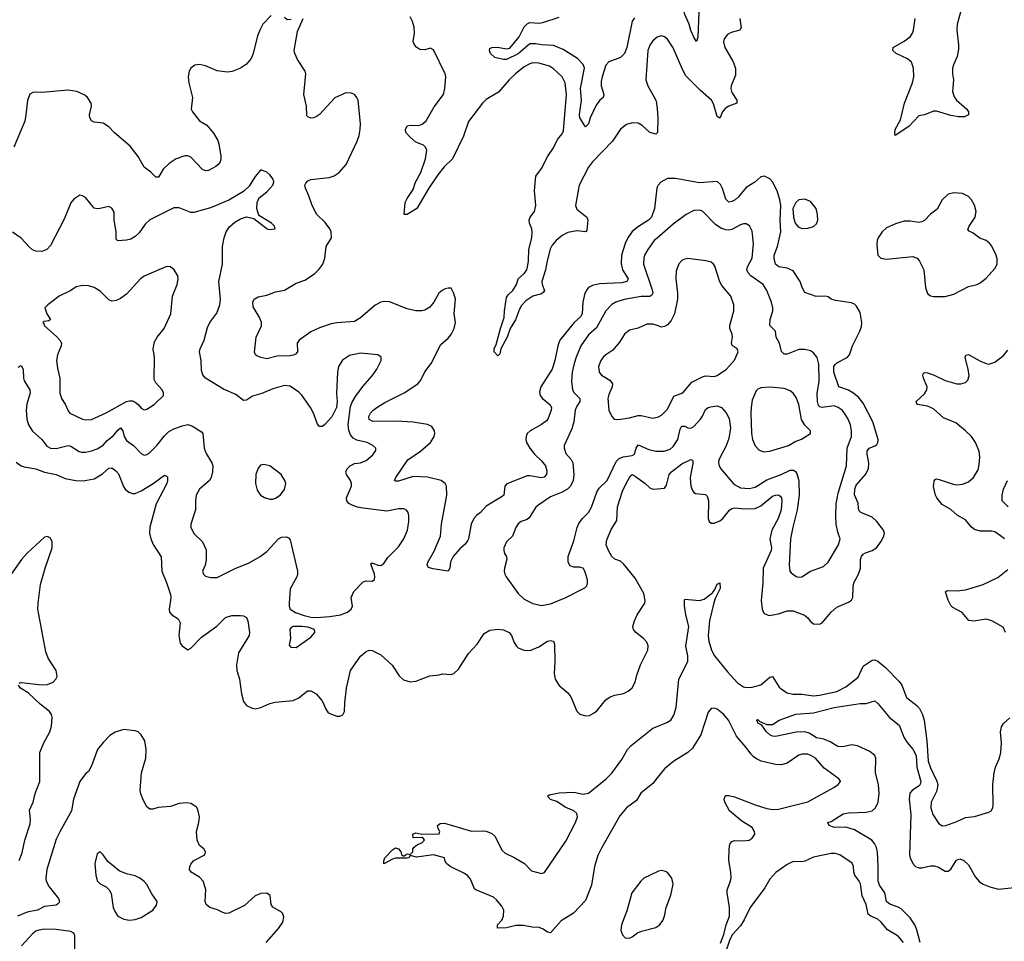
# Model space of a CAD drawing. Header units: inches. Extents: x 1682530 to 1839546, y 640742 to 791647.
# Tile 596 of 656: x 1775639 to 1782375, y 673318 to 679621. Entities that reach past the tile are written whole.
import ezdxf

# ---------------------------------------------------------------- set-up
doc = ezdxf.new("R2010")
doc.units = ezdxf.units.IN
doc.header["$MEASUREMENT"] = 0
doc.layers.add('B7677', color=7, linetype='Continuous')
doc.layers.add('B7687', color=7, linetype='Continuous')

msp = doc.modelspace()

# ---------------------------------------------------------------- linework, layer by layer
at = {"layer": 'B7677', "color": 5}
for points, elevation in [([(1777359.1, 679650), (1777303.8, 679590), (1777282.4, 679550), (1777265.3, 679510), (1777237.6, 679390), (1777223.4, 679356.6), (1777190, 679317), (1777150.2, 679289.8), (1777093, 679267), (1777061.3, 679261.3), (1776990, 679271.2), (1776910, 679305.7), (1776870, 679315.6), (1776837.3, 679310), (1776810, 679289.6), (1776799.6, 679270), (1776791.4, 679230), (1776795.6, 679190), (1776822.3, 679090), (1776812.9, 679010), (1776822.3, 678990), (1776868.6, 678928.6), (1776919, 678899), (1776965.2, 678845.2), (1776994.2, 678794.2), (1777001.3, 678770), (1777014.9, 678690), (1777016.1, 678670), (1777010.2, 678650), (1776996.9, 678630), (1776982.2, 678617.8), (1776930, 678590.7), (1776910, 678587.9), (1776890, 678596.9), (1776810, 678681), (1776790, 678690.8), (1776770, 678690.7), (1776710.5, 678670), (1776661.3, 678638.7), (1776621.3, 678598.7), (1776590, 678544.5), (1776570, 678543.7), (1776537.5, 678577.5), (1776490, 678613.6), (1776450, 678684.5), (1776395.2, 678755.2), (1776287.7, 678847.7), (1776248.8, 678888.8), (1776210, 678914.3), (1776150, 678920.7), (1776129.7, 678929.7), (1776118.4, 678950), (1776116.9, 678970), (1776129.6, 679030), (1776127.6, 679050), (1776103.7, 679090), (1776084.4, 679104.4), (1776030, 679129.7), (1775970, 679139.2), (1775790, 679124.4), (1775750, 679126), (1775730, 679122.9), (1775708.6, 679111.4), (1775691.7, 679068.3), (1775682.3, 678970), (1775673.5, 678926.5), (1775599.3, 678750)], 620), ([(1780000, 678476), (1779997, 678470), (1779982.9, 678330), (1779961.8, 678270), (1779941.7, 678250), (1779872.2, 678207.8), (1779830, 678171.8), (1779800.6, 678130), (1779780.5, 678090), (1779757.2, 678010), (1779753.4, 677953.4), (1779763.5, 677910), (1779802, 677850), (1779793.4, 677830), (1779757.5, 677822.5), (1779605.3, 677814.7), (1779557.6, 677802.4), (1779531.2, 677788.8), (1779521.5, 677778.5), (1779505.5, 677750), (1779490.9, 677689.1), (1779486.4, 677610), (1779475.6, 677590), (1779433, 677550), (1779335.4, 677430), (1779319.8, 677390), (1779301.2, 677290), (1779282.7, 677230), (1779203.6, 677110), (1779195.1, 677075.1), (1779200.3, 677050), (1779216.5, 677030), (1779265.8, 676990), (1779277.2, 676970), (1779275.2, 676950), (1779252.1, 676890), (1779242.5, 676877.5), (1779210, 676852.4), (1779130.4, 676810), (1779112, 676790), (1779103.7, 676770), (1779102, 676750), (1779105.7, 676730), (1779128.7, 676690), (1779162, 676650), (1779210, 676605), (1779235.4, 676570), (1779244.4, 676535.6), (1779242.8, 676510), (1779227.5, 676492.5), (1779210, 676488), (1779130, 676501.9), (1779110, 676501.4), (1778972.9, 676447.1), (1778957.4, 676430), (1778950.3, 676370), (1778940.7, 676359.3), (1778830, 676293.7), (1778791.6, 676250), (1778764, 676230), (1778747.1, 676210), (1778728.3, 676170), (1778709.2, 676070.8), (1778703.1, 676056.9), (1778686.5, 676033.5), (1778650, 676003), (1778603.7, 675950), (1778586.8, 675913.2), (1778582.4, 675870), (1778570.7, 675850), (1778465.3, 675865.3), (1778434.9, 675874.9), (1778426.3, 675890), (1778432.4, 675910), (1778474.2, 675985.8), (1778517, 676090), (1778525.7, 676170), (1778560.4, 676370), (1778558.3, 676430), (1778549.6, 676450), (1778522, 676470), (1778430, 676493), (1778330, 676497.4), (1778230, 676466.2), (1778210, 676466), (1778204.5, 676470), (1778213, 676490), (1778294.5, 676610), (1778380.9, 676670), (1778450, 676730.4), (1778475.1, 676770), (1778479.7, 676790), (1778478, 676810), (1778458.6, 676838.6), (1778430, 676852), (1778330, 676868.4), (1778215.8, 676875.8), (1778054.2, 676874.2), (1778030, 676887.1), (1778028.4, 676908.4), (1778039.5, 676930), (1778057.5, 676950), (1778090, 676973.8), (1778137.5, 677002.5), (1778270, 677068.3), (1778363.1, 677130), (1778383.7, 677156.3), (1778410, 677213.4), (1778453.3, 677270), (1778520.6, 677399.4), (1778570, 677443.7), (1778590, 677468.5), (1778612.2, 677510), (1778619.7, 677550), (1778611.3, 677610), (1778619.6, 677710), (1778609.5, 677749.5), (1778596.6, 677776.6), (1778590, 677784), (1778570, 677785.2), (1778550, 677781.2), (1778530, 677769.2), (1778507.3, 677750), (1778473, 677690), (1778444.6, 677655.4), (1778410, 677635.1), (1778390, 677629.7), (1778349.7, 677629.7), (1778290, 677643.1), (1778170, 677691.1), (1778130, 677694.7), (1778110, 677689.7), (1778070, 677668), (1777970, 677582.2), (1777930, 677557.6), (1777810, 677548.8), (1777770, 677540.3), (1777690, 677513.2), (1777630, 677485.5), (1777552.2, 677430), (1777538.4, 677410), (1777539.5, 677350), (1777526.4, 677333.6), (1777512.8, 677327.2), (1777490, 677321.6), (1777400.2, 677319.8), (1777330, 677301.4), (1777289.3, 677310), (1777262, 677322), (1777251.6, 677330), (1777246.4, 677346.4), (1777256.9, 677450), (1777292.7, 677527.3), (1777294.2, 677550), (1777278.5, 677590), (1777237.2, 677657.2), (1777233.8, 677690), (1777243.1, 677710), (1777270, 677726.7), (1777330, 677736.1), (1777390, 677759.5), (1777450, 677772), (1777530, 677818.9), (1777590, 677840.3), (1777655.9, 677884.1), (1777686.8, 677913.2), (1777712.1, 677950), (1777725.8, 677990), (1777735.1, 678070), (1777771.5, 678130), (1777769.7, 678170), (1777761, 678190), (1777730, 678233.7), (1777672, 678290), (1777639.2, 678350), (1777617.6, 678417.6), (1777593.5, 678470), (1777589.7, 678490), (1777595.8, 678504.2), (1777610, 678519), (1777630, 678528.1), (1777757.1, 678542.9), (1777790, 678553.4), (1777824.9, 678575.1), (1777873.3, 678630), (1777948.2, 678790), (1777962, 678830), (1777968.3, 678870), (1777969.7, 678910), (1777955.1, 679070), (1777946.6, 679090), (1777930, 679109.3), (1777910, 679118.4), (1777870, 679120.7), (1777794.2, 679085.8), (1777690, 678974), (1777670, 678958.7), (1777650, 678949.7), (1777630, 678947.8), (1777610, 678956), (1777604.7, 678964.7), (1777601.8, 679030), (1777582.6, 679110), (1777597.3, 679250), (1777592.1, 679270), (1777539.5, 679350), (1777521.8, 679390), (1777518, 679410), (1777539.1, 679540.9), (1777578, 679630)], 620), ([(1777496.7, 679623.3), (1777470, 679619.3), (1777450, 679637.2)], 620), ([(1780000, 678847.6), (1779990, 678838.3), (1779950, 678849.1), (1779897.1, 678897.1), (1779870, 678913.5), (1779830, 678916.8), (1779790, 678904.7), (1779750, 678873.3), (1779694.9, 678790), (1779558.6, 678650), (1779530, 678613.7), (1779466.8, 678490), (1779441.1, 678350), (1779450, 678324.9), (1779519.6, 678270), (1779525, 678250), (1779518.4, 678181.6), (1779513, 678170), (1779450, 678177.2), (1779390, 678165.7), (1779350, 678146), (1779310, 678110.7), (1779281.7, 678078.3), (1779268, 678052), (1779247.3, 677972.7), (1779236.9, 677910), (1779211.3, 677830), (1779213.2, 677810), (1779229.2, 677770), (1779223, 677757), (1779210, 677747.2), (1779148.9, 677731.1), (1779102.6, 677697.4), (1779072.7, 677667.3), (1779058.4, 677641.6), (1779031.1, 677568.9), (1778993.8, 677510), (1778974.9, 677450), (1778931.5, 677370), (1778923.4, 677336.6), (1778910, 677322.7), (1778884.2, 677350), (1778885.1, 677370), (1778899.7, 677400.3), (1778928.8, 677510), (1778954.5, 677585.5), (1778956.5, 677630), (1778970, 677720.4), (1778980.8, 677739.2), (1779013.9, 677770), (1779037, 677810), (1779050.5, 677849.5), (1779093.2, 677886.8), (1779107.8, 677910), (1779113.8, 677930), (1779119.6, 677970), (1779121.8, 678050), (1779142, 678130), (1779145.2, 678165.2), (1779143.4, 678190), (1779127.2, 678230), (1779123.9, 678250), (1779130.6, 678270), (1779161.6, 678310), (1779170.7, 678350), (1779162.1, 678450), (1779169.1, 678550), (1779210, 678603.6), (1779251.4, 678688.6), (1779290, 678744.2), (1779317.8, 678802.2), (1779350, 678839.6), (1779358.8, 678861.2), (1779379.6, 679110), (1779369.9, 679189.9), (1779350, 679231.1), (1779290, 679286), (1779262.9, 679302.9), (1779190, 679322.9), (1779150, 679325.5), (1779130, 679320.2), (1779090, 679297.8), (1779030, 679251.2), (1778988.5, 679210), (1778915.3, 679124.7), (1778830, 679075.2), (1778804.3, 679050), (1778710, 678925.3), (1778674.6, 678825.4), (1778599.7, 678670), (1778544.1, 678615.9), (1778499.5, 678560.5), (1778437.7, 678470), (1778356, 678330), (1778290, 678288.7), (1778269.6, 678289.6), (1778276.9, 678370), (1778290, 678399.1), (1778330, 678459.1), (1778347.9, 678510), (1778383.3, 678576.7), (1778415.2, 678670), (1778424.4, 678730), (1778415.8, 678750), (1778402, 678762), (1778350, 678784.6), (1778310, 678817.1), (1778281.8, 678850), (1778278.9, 678870), (1778290, 678896), (1778310, 678899.6), (1778370, 678898.2), (1778393.1, 678906.9), (1778419.3, 678930), (1778475.2, 679024.8), (1778537.7, 679110), (1778548, 679150), (1778554.6, 679230), (1778548.9, 679250), (1778470, 679414), (1778450, 679425.4), (1778410, 679415.3), (1778377.4, 679417.4), (1778355.1, 679430), (1778341.1, 679450), (1778332.2, 679472.2), (1778339.4, 679530), (1778337.3, 679570), (1778326.3, 679610), (1778310, 679640.9)], 580), ([(1779845.7, 679634.3), (1779829, 679611), (1779793.7, 679430), (1779777.6, 679390), (1779750, 679362.2), (1779670, 679332), (1779650.1, 679309.9), (1779622.9, 679230), (1779617.5, 679197.5), (1779617.8, 679170), (1779635.8, 679110), (1779630.6, 679090), (1779609.1, 679070.9), (1779584, 679036), (1779541.3, 678950), (1779530, 678908), (1779510, 678888), (1779471.6, 678950), (1779469.1, 678970), (1779483.2, 679070), (1779475.9, 679150), (1779502.2, 679290), (1779494.1, 679314.1), (1779455.7, 679355.7), (1779358.2, 679418.2), (1779290, 679444.9), (1779208.5, 679448.5), (1779170, 679457.2), (1779130, 679455.1), (1779050, 679387.3), (1778969.6, 679349.6), (1778950, 679349.6), (1778890, 679362), (1778859.5, 679390), (1778852.3, 679410), (1778856.5, 679423.5), (1778869.6, 679430.4), (1778907.2, 679432.8), (1778970, 679421.6), (1778993.4, 679426.6), (1779056.2, 679503.8), (1779090, 679572.1), (1779110, 679593.9), (1779130, 679602.6), (1779190, 679596.8), (1779217.9, 679602.1), (1779330, 679639.4)], 560), ([(1780000, 679500.7), (1779970, 679475.6), (1779950, 679447), (1779936.9, 679410), (1779923.7, 679210), (1779935.3, 679170), (1779990, 679070.5), (1779996.5, 679050), (1780000, 679010.7)], 580), ([(1775630, 677244.9), (1775650, 677256.3), (1775662.4, 677230), (1775666, 677170), (1775671.1, 677151.1), (1775708.7, 677088.7), (1775710.3, 677070), (1775688.3, 676991.7), (1775684.4, 676950), (1775687.9, 676890), (1775699.2, 676850), (1775727.3, 676807.3), (1775790.4, 676750), (1775825.2, 676705.2), (1775850, 676690.3), (1775890, 676688.1), (1775970, 676709), (1775990, 676704.9), (1776046.9, 676666.9), (1776062.4, 676662.4), (1776090, 676662.4), (1776130, 676672.3), (1776170, 676687.1), (1776210, 676712.3), (1776237.7, 676742.3), (1776281.6, 676778.4), (1776310, 676814.9), (1776330, 676830.2), (1776344.9, 676810), (1776354.1, 676770), (1776370, 676742.2), (1776418.7, 676710), (1776470, 676654.9), (1776490, 676643.7), (1776510, 676647.4), (1776530, 676660.9), (1776577.2, 676710), (1776630, 676776), (1776658.3, 676801.7), (1776690, 676820.3), (1776750, 676842.8), (1776790, 676851.7), (1776822.3, 676842.3), (1776883.1, 676803.1), (1776892, 676790), (1776900.9, 676690), (1776914.8, 676654.8), (1776954, 676590), (1776959.5, 676570), (1776958.9, 676530), (1776948.8, 676490), (1776937.6, 676470), (1776870.4, 676410), (1776847.4, 676370), (1776841.7, 676330), (1776842.6, 676270), (1776810.4, 676170), (1776810.4, 676150.4), (1776830, 676107.7), (1776890.2, 676050.2), (1776915.1, 675995.1), (1776916.1, 675923.9), (1776908.4, 675891.6), (1776891, 675850), (1776896, 675830), (1776910, 675816), (1776946, 675806), (1776990, 675806), (1777112.9, 675867.1), (1777210, 675905.8), (1777284.2, 675950), (1777330, 675984.9), (1777410, 676070.3), (1777430, 676082), (1777464.4, 676084.4), (1777478.3, 676078.3), (1777490, 676064.7), (1777539.5, 675850), (1777540.3, 675830), (1777534.4, 675810), (1777490.3, 675729.7), (1777481.7, 675630), (1777482.3, 675610), (1777490.3, 675590), (1777525.8, 675565.8), (1777585.4, 675545.4), (1777630, 675535.7), (1777670, 675532.9), (1777760.9, 675539.1), (1777833.2, 675550), (1777882.7, 675570), (1777906.6, 675590), (1777915.6, 675610), (1777907.8, 675670), (1777925.6, 675710), (1777990, 675777.6), (1778010, 675783.1), (1778050, 675781.3), (1778066.3, 675793.7), (1778069.7, 675810), (1778065.6, 675830), (1778041.3, 675898.7), (1778050, 675907.3), (1778090, 675890.2), (1778110, 675888.9), (1778130, 675901.6), (1778157.8, 675942.2), (1778230, 676014.9), (1778266.3, 676070), (1778291.2, 676130), (1778302.4, 676190), (1778301.6, 676230), (1778296.2, 676250), (1778285.8, 676265.8), (1778270, 676277), (1778230, 676275.6), (1778150, 676260.7), (1777990, 676280.4), (1777950, 676287.2), (1777918.6, 676298.6), (1777892.1, 676312.1), (1777876.9, 676330), (1777875.4, 676350), (1777908.5, 676430), (1777909.7, 676449.7), (1777902.4, 676470), (1777874.5, 676510), (1777869.6, 676530), (1777880.7, 676550), (1777900.9, 676570), (1777930, 676584.9), (1777970, 676590.4), (1778010, 676606.7), (1778054.9, 676645.1), (1778074.8, 676674.8), (1778075.1, 676690), (1778056, 676710), (1778017.2, 676730), (1777945, 676745), (1777920.3, 676760.3), (1777902.3, 676782.3), (1777891.6, 676811.6), (1777887.4, 676852.6), (1777903.5, 676976.5), (1777914.2, 677005.8), (1777936.1, 677043.9), (1777986.6, 677113.4), (1778050, 677185.5), (1778082, 677230), (1778112.7, 677290), (1778112.3, 677312.3), (1778089.4, 677329.4), (1777970, 677341.1), (1777894.5, 677325.5), (1777846.9, 677293.1), (1777821.1, 677250), (1777812.6, 677210), (1777805.7, 677065.7), (1777810.3, 677010), (1777807.6, 676970), (1777774.1, 676905.9), (1777730, 676854), (1777710, 676838), (1777690, 676838), (1777675.6, 676855.6), (1777649.7, 676930), (1777629.8, 676969.8), (1777570, 677053.6), (1777550, 677074.7), (1777490, 677115.1), (1777450, 677118.3), (1777370, 677096), (1777295, 677065), (1777232.7, 677047.3), (1777190, 677019.7), (1777170, 677016.9), (1777117.5, 677057.5), (1777033.6, 677093.6), (1776910, 677169.6), (1776892.6, 677192.6), (1776883.1, 677223.1), (1776880.4, 677290), (1776869.7, 677350), (1776873, 677370), (1776901.3, 677430), (1776923.3, 677516.7), (1776940.5, 677550), (1776987, 677613), (1777007.6, 677670), (1777012, 677710), (1777001.6, 677830), (1777027.9, 677950), (1777026.5, 678070), (1777038.3, 678130), (1777052.8, 678170), (1777075, 678205), (1777110, 678236.9), (1777150, 678260.3), (1777190, 678272.2), (1777241.1, 678261.1), (1777332, 678190), (1777350, 678185.5), (1777386, 678190), (1777382, 678210), (1777362, 678230), (1777280.9, 678280.9), (1777272.1, 678292.1), (1777262, 678330), (1777262.9, 678370), (1777277.7, 678402.3), (1777330, 678444.4), (1777371.8, 678490), (1777378.4, 678510), (1777374, 678530), (1777350, 678561.2), (1777330, 678579), (1777290, 678594), (1777250, 678549), (1777210, 678482.7), (1777170, 678446.6), (1777070, 678386.6), (1776944.4, 678335.6), (1776830, 678302.9), (1776810, 678302.9), (1776730, 678335.1), (1776693.4, 678333.4), (1776670, 678324), (1776528.6, 678251.4), (1776497.5, 678222.5), (1776456.2, 678163.8), (1776430, 678138), (1776399.9, 678120.1), (1776370, 678112.4), (1776310, 678107.8), (1776300.1, 678120.1), (1776298.5, 678170), (1776286.6, 678250), (1776285.6, 678305.6), (1776270, 678332.3), (1776250, 678343.7), (1776190, 678329.6), (1776170, 678327.6), (1776150, 678332.3), (1776090, 678406), (1776070, 678417.2), (1776050, 678421.2), (1776010, 678392.7), (1775990, 678369.2), (1775943, 678257), (1775850, 678076), (1775824, 678050), (1775790, 678036.9), (1775750, 678037.4), (1775727.3, 678047.3), (1775705.5, 678065.5), (1775650, 678127.3), (1775590, 678169.2)], 640), ([(1780000, 678127.1), (1779980.2, 678110), (1779935.8, 678050), (1779914.7, 678010), (1779908.1, 677990), (1779907.1, 677950), (1779966.4, 677773.6), (1779970.1, 677749.9), (1779963.6, 677736.4), (1779950.9, 677729.1), (1779890, 677729.1), (1779773.5, 677706.5), (1779718, 677690), (1779690, 677674.2), (1779650.2, 677630), (1779586.1, 677513.9), (1779530, 677465.3), (1779478.6, 677390), (1779445.9, 677314.1), (1779432.3, 677270), (1779419.8, 677210), (1779413.7, 677150), (1779420.2, 677090), (1779432.6, 677070), (1779470.3, 677030), (1779471.6, 677010), (1779450, 676977.6), (1779440.2, 676950), (1779430.2, 676870), (1779416.2, 676823.8), (1779363.6, 676710), (1779363.1, 676690), (1779375.4, 676655.4), (1779413, 676613), (1779422.8, 676590), (1779430.3, 676509.7), (1779426.3, 676470), (1779408.1, 676431.9), (1779386.4, 676410), (1779350.2, 676389.8), (1779270, 676357.4), (1779190, 676302.8), (1779170, 676286.6), (1779125.3, 676214.7), (1779110, 676203.5), (1779070, 676188.2), (1779050, 676173.3), (1779032.3, 676147.7), (1779010.3, 676089.7), (1778970, 676049.3), (1778952.4, 676010), (1778950.5, 675990), (1778956.3, 675970), (1778970.5, 675950), (1778972.2, 675932.2), (1778955.6, 675870), (1778953.7, 675850), (1778958.4, 675830), (1778968.4, 675810), (1779050, 675697.3), (1779090, 675658), (1779150, 675628), (1779210, 675615.5), (1779270, 675627), (1779370, 675667), (1779504.8, 675735.2), (1779519.3, 675750), (1779524.5, 675770), (1779522.9, 675790), (1779504.7, 675850), (1779494, 675870), (1779470, 675877.2), (1779430, 675877.2), (1779405.4, 675885.4), (1779390.9, 675910), (1779391.6, 675950), (1779430, 676058), (1779451.9, 676148.1), (1779463.9, 676176.1), (1779489.9, 676210.1), (1779531.1, 676250), (1779550, 676287.7), (1779587.4, 676390), (1779603.5, 676416.5), (1779658.5, 676470), (1779719.8, 676600.2), (1779740.8, 676619.2), (1779767.6, 676632.4), (1779830, 676640.5), (1779846, 676650), (1779855.8, 676690), (1779870, 676713), (1779942.3, 676682.3), (1779990, 676669.6), (1780000, 676669.7)], 640), ([(1780000, 677529.2), (1779970, 677539.3), (1779930, 677538.8), (1779870, 677510.9), (1779810, 677496.8), (1779777.3, 677470), (1779743.3, 677416.7), (1779697.8, 677362.2), (1779648.4, 677330), (1779630, 677313.3), (1779616, 677290), (1779599.6, 677250), (1779604.2, 677210), (1779620.5, 677190), (1779677, 677157), (1779694.3, 677130), (1779692.6, 677110), (1779670, 677058), (1779663.2, 677030), (1779670.3, 676950), (1779690, 676906.8), (1779706.8, 676890), (1779730, 676886), (1779750, 676888.4), (1779810, 676897.4), (1779870, 676913.4), (1779890, 676913.6), (1779970, 676896.1), (1780000, 676902.5)], 660), ([(1775615.2, 676595.2), (1775650, 676570.2), (1775670, 676562.2), (1775750, 676550.1), (1775810, 676526.7), (1775890, 676511), (1775950, 676483.5), (1776022.8, 676470), (1776073.3, 676466.7), (1776150, 676480.7), (1776205.4, 676514.6), (1776250, 676552.9), (1776270, 676557), (1776296.1, 676536.1), (1776314.2, 676514.2), (1776348.9, 676428.9), (1776361.5, 676410), (1776386, 676390), (1776410, 676381.3), (1776430, 676381.8), (1776470, 676399.8), (1776551.4, 676448.6), (1776630, 676506.4), (1776650, 676494.8), (1776651.3, 676470), (1776645.2, 676450), (1776573.6, 676310), (1776529.1, 676150.9), (1776528, 676110), (1776537.3, 676070), (1776553, 676033), (1776607, 675947), (1776611.3, 675850), (1776646.3, 675766.3), (1776670.8, 675690), (1776672.8, 675667.2), (1776661.3, 675590), (1776664.9, 675570), (1776680.7, 675550), (1776722.5, 675522.5), (1776736.5, 675496.5), (1776729.1, 675410), (1776737, 675357), (1776750, 675339.1), (1776790, 675310.7), (1776810, 675322.4), (1776882.8, 675397.2), (1776987, 675473), (1777046.7, 675533.3), (1777090, 675546.4), (1777150, 675547), (1777170, 675543.4), (1777191.6, 675531.6), (1777199.1, 675510), (1777211.1, 675430), (1777208.2, 675410), (1777135.3, 675290), (1777122.8, 675210), (1777124.4, 675170), (1777142.2, 675110), (1777156.5, 675010), (1777170, 674959.1), (1777190.4, 674930), (1777230, 674911.5), (1777250.9, 674909.1), (1777290, 674917.8), (1777350, 674945), (1777386.1, 674953.9), (1777510, 674965.2), (1777550, 674983.9), (1777609, 675031), (1777630, 675031.5), (1777666.7, 675010), (1777705.9, 674965.9), (1777716.5, 674950), (1777731.3, 674910), (1777750, 674881.1), (1777810, 674857.3), (1777830, 674858.8), (1777850, 674867.3), (1777860.7, 674890), (1777863, 674950), (1777875.1, 675050), (1777901.5, 675170), (1777970, 675268.4), (1778010, 675299.5), (1778030, 675308.2), (1778050, 675308), (1778110, 675276.3), (1778187.3, 675207.3), (1778234.3, 675134.3), (1778265.3, 675105.3), (1778310, 675093.1), (1778350, 675097.4), (1778446.1, 675133.9), (1778510, 675139.5), (1778532.6, 675147.4), (1778590, 675142.8), (1778610, 675148.8), (1778640.8, 675179.2), (1778710, 675287), (1778769.8, 675350.2), (1778817.8, 675422.2), (1778854.7, 675445.3), (1778910, 675452.9), (1778950, 675448.4), (1778988.9, 675430), (1779003.9, 675410), (1779022.5, 675362.5), (1779037.6, 675337.6), (1779050, 675324.4), (1779088.9, 675308.9), (1779132.2, 675307.8), (1779190, 675331.7), (1779250, 675370.3), (1779270, 675375.8), (1779291.7, 675371.7), (1779298.7, 675350), (1779301.3, 675230), (1779294.7, 675150), (1779303.1, 675110), (1779330, 675068.2), (1779390, 675016.4), (1779410, 674990.5), (1779451.8, 674891.8), (1779472.1, 674872.1), (1779510, 674859.3), (1779537.1, 674862.9), (1779570, 674880.4), (1779590, 674897.6), (1779650, 674968.9), (1779678.7, 674990), (1779710, 675002.4), (1779770, 675012.9), (1779802, 675030), (1779828.7, 675051.3), (1779848.9, 675091.1), (1779861, 675139), (1779887.2, 675210), (1779936.8, 675310), (1779938.4, 675338.4), (1779930, 675362.9), (1779906.6, 675390), (1779851.4, 675431.4), (1779838.5, 675450), (1779834.2, 675470), (1779844.2, 675510), (1779862.8, 675550), (1779915.1, 675630), (1779918, 675650), (1779910, 675696), (1779850, 675801.1), (1779770, 675900.5), (1779750, 675916.9), (1779710, 675932.6), (1779690, 675949.7), (1779666.8, 675990), (1779650.8, 676030), (1779655.5, 676064.5), (1779685.2, 676134.8), (1779724.1, 676195.9), (1779729.9, 676290), (1779763.2, 676396.8), (1779790, 676454), (1779818.5, 676501.5), (1779830, 676510.2), (1779850, 676500.2), (1779917.3, 676450), (1779950, 676419.6), (1779970, 676410.2), (1780000, 676412.5)], 620), ([(1775636.6, 675083.4), (1775650, 675088.9), (1775790, 675072), (1775830, 675074.9), (1775868.5, 675091.5), (1775887, 675110), (1775895.1, 675130), (1775889.7, 675170), (1775835.2, 675255.2), (1775818.5, 675298.5), (1775764.5, 675590), (1775764.7, 675630), (1775782.3, 675757.7), (1775814.3, 675870), (1775862.6, 676010), (1775860.5, 676050), (1775850, 676075.1), (1775830, 676087.3), (1775810, 676081.3), (1775690, 675971.8), (1775651.3, 675930), (1775577.6, 675822.4)], 620), ([(1775636.5, 673870), (1775656.4, 673923.6), (1775675.4, 674010), (1775710, 674122), (1775713.2, 674153.2), (1775705.7, 674214.3), (1775731.3, 674268.7), (1775744.2, 674330), (1775776.9, 674410), (1775777.9, 674610), (1775805.5, 674674.5), (1775846.2, 674750), (1775855.9, 674790), (1775861.2, 674850), (1775856.5, 674870), (1775842.8, 674890), (1775779.1, 674939.1), (1775697.2, 675017.2), (1775646, 675050), (1775631.1, 675070)], 620), ([(1780000, 674435.2), (1779970, 674398), (1779888.4, 674331.6), (1779859.6, 674280.4), (1779790, 674231.5), (1779744, 674176), (1779621.2, 673958.8), (1779595.1, 673904.9), (1779570.7, 673830), (1779550, 673702.9), (1779510, 673597.4), (1779427.8, 673510), (1779342.9, 673457.1), (1779270, 673377), (1779250, 673380.9), (1779221.3, 673401.3), (1779192.8, 673412.8), (1779144.7, 673415.3), (1779086.4, 673426.4), (1779033.6, 673426.4), (1778970, 673409.7), (1778908, 673408), (1778908.3, 673430), (1778938, 673462), (1778949.7, 673490), (1778951.6, 673530), (1778938.7, 673558.7), (1778902, 673602), (1778879.8, 673619.8), (1778759.5, 673670), (1778750, 673677.6), (1778723.8, 673743.8), (1778705.7, 673765.7), (1778682.7, 673782.7), (1778584, 673830), (1778558, 673850), (1778548, 673870), (1778546, 673890), (1778470, 673909.2), (1778354.2, 673894.2), (1778310, 673906), (1778302, 673890), (1778290, 673886), (1778210, 673886.6), (1778190, 673880.9), (1778130, 673848.7), (1778129.3, 673869.3), (1778138, 673890), (1778190, 673943.8), (1778210, 673956.4), (1778230.5, 673950.5), (1778247.3, 673930), (1778251.1, 673911.1), (1778262, 673902), (1778270, 673902), (1778290, 673916), (1778310, 673912), (1778328, 673930), (1778328.7, 673950), (1778338, 673962), (1778360.2, 673979.8), (1778390, 673991.3), (1778408.7, 674010), (1778402, 674022), (1778390, 674028.7), (1778330, 674026), (1778329.5, 674050.5), (1778350, 674061), (1778391.1, 674051.1), (1778508, 674052), (1778514, 674070), (1778502, 674090), (1778498, 674110), (1778515.3, 674124.7), (1778545.4, 674125.4), (1778731, 674071), (1778810, 674073), (1778830, 674070.4), (1778870, 674055.5), (1778890, 674036.3), (1778939.9, 673939.9), (1778959.9, 673919.9), (1779025.5, 673890), (1779092.4, 673850), (1779139.8, 673799.8), (1779210, 673781.1), (1779230, 673787.9), (1779376.2, 674003.8), (1779442.6, 674130), (1779455.3, 674170), (1779451.2, 674191.2), (1779431.2, 674211.2), (1779370, 674235.8), (1779314.6, 674274.6), (1779270, 674287.1), (1779250, 674311.3), (1779261, 674319), (1779330, 674332.4), (1779430, 674337), (1779494.9, 674325.1), (1779530, 674332.3), (1779650.4, 674429.6), (1779690, 674467.5), (1779758.7, 674561.3), (1779797.1, 674630), (1779822.2, 674657.8), (1779970, 674775.1), (1780000, 674787.3)], 580), ([(1777325.4, 673310), (1777410, 673406.5), (1777438.4, 673450), (1777446.3, 673486.3), (1777438.3, 673510), (1777430, 673518.3), (1777370, 673551.8), (1777359.7, 673570), (1777352.2, 673632.2), (1777330, 673648.2), (1777290, 673645.7), (1777250.6, 673630), (1777177.4, 673562.6), (1777070, 673509.8), (1777050, 673507.4), (1777030, 673514), (1776992.5, 673532.5), (1776939.5, 673550), (1776914, 673570), (1776907.1, 673590), (1776912.1, 673672.1), (1776894.7, 673730), (1776870, 673756.9), (1776813.2, 673790), (1776800.9, 673810), (1776802.4, 673830), (1776810, 673846.8), (1776829.6, 673870), (1776905.2, 673910), (1776909.4, 673930), (1776898, 673950), (1776870, 673972.7), (1776853, 674010), (1776848.4, 674070), (1776864.4, 674130), (1776869.7, 674170), (1776858.9, 674218.9), (1776850, 674234.5), (1776829.3, 674250), (1776810, 674261.6), (1776786, 674266), (1776730, 674259.7), (1776670, 674241.1), (1776587.2, 674232.8), (1776550, 674220.7), (1776530, 674222.9), (1776510, 674238), (1776484.7, 674284.7), (1776467.6, 674327.6), (1776464.4, 674350), (1776472.8, 674470), (1776501.7, 674570), (1776505.1, 674630), (1776496.3, 674690), (1776471.2, 674730), (1776449.8, 674749.8), (1776430, 674757.2), (1776350, 674767.2), (1776291.4, 674748.6), (1776254.9, 674725.1), (1776210, 674678.7), (1776171, 674629), (1776130, 674518.4), (1776110, 674478.4), (1776090, 674464.5), (1776050, 674411.8), (1776006.5, 674290), (1775993.6, 674210), (1775912.9, 674067.1), (1775890, 674016.3), (1775825.8, 673810), (1775818.3, 673750), (1775819.7, 673730), (1775840.7, 673690), (1775906, 673610), (1775912.7, 673590), (1775904.2, 673575.8), (1775890, 673565.7), (1775810, 673556.8), (1775760.5, 673530), (1775690, 673518.2), (1775623.7, 673490)], 620), ([(1780000, 673793.6), (1779910, 673749.7), (1779888.8, 673730), (1779827, 673650), (1779793.3, 673526.7), (1779756.4, 673430), (1779752.8, 673392.8), (1779762, 673362), (1779781.7, 673341.7), (1779810, 673339.3), (1779830, 673348.4), (1779864.7, 673375.3), (1779892.6, 673387.4), (1779990, 673412.2), (1780000, 673418.7)], 620), ([(1776017.4, 673210), (1776015.9, 673355.9), (1776010, 673373.3), (1775990, 673385.1), (1775890, 673398.7), (1775810, 673400.3), (1775770, 673394.8), (1775750, 673387.7), (1775726.3, 673370), (1775652.2, 673287.8)], 640)]:
    msp.add_lwpolyline(points, dxfattribs=dict(at, elevation=elevation))
for points, elevation in [([(1776650, 677934), (1776638, 677930), (1776490, 677867.8), (1776466, 677850), (1776370, 677744.2), (1776330, 677715.1), (1776299.9, 677700.1), (1776270, 677696.9), (1776250, 677705.1), (1776190, 677763.5), (1776150, 677789.7), (1776110, 677800.5), (1776070, 677802.9), (1776026.7, 677793.3), (1775990, 677769.5), (1775910, 677729.6), (1775831.3, 677670), (1775812, 677650), (1775824.7, 677610), (1775850.8, 677570), (1775838, 677562), (1775803.5, 677556.5), (1775798, 677550), (1775805.5, 677545.5), (1775807.2, 677530), (1775892.9, 677452.9), (1775914.2, 677430), (1775925, 677410), (1775922.3, 677390), (1775897.8, 677330), (1775892.3, 677290), (1775897.8, 677237.8), (1775913.2, 677170), (1775914.6, 677070), (1775924.4, 677030), (1775951.3, 676991.3), (1775970, 676946.8), (1775982, 676930), (1776070, 676889.1), (1776090, 676884.4), (1776130, 676886.2), (1776230, 676933.2), (1776370, 677009.3), (1776390, 677015), (1776410, 677014.7), (1776430, 677006), (1776450.3, 676990), (1776470, 676963.8), (1776490, 676952.2), (1776510, 676957), (1776559.6, 676990), (1776623.7, 677050), (1776624.2, 677070), (1776613, 677090), (1776570, 677138.7), (1776560.4, 677160.4), (1776561, 677310), (1776551.5, 677370), (1776562, 677418), (1776580.7, 677450), (1776628.7, 677510), (1776672.8, 677610), (1776685.1, 677730), (1776716.9, 677810), (1776722.9, 677850), (1776720.7, 677870), (1776697, 677910), (1776670, 677932)], 660), ([(1777310, 676578.5), (1777286.3, 676573.7), (1777270, 676554), (1777255.8, 676510), (1777252.7, 676450), (1777263.4, 676403.4), (1777286.8, 676370), (1777314.2, 676354.2), (1777350, 676343.1), (1777370, 676342.6), (1777390, 676348.7), (1777420.9, 676370), (1777451.2, 676408.8), (1777460.5, 676450), (1777453.7, 676470), (1777427.1, 676510), (1777350, 676569.8)], 660), ([(1777510, 675471.9), (1777495.8, 675464.2), (1777486.4, 675450), (1777490.8, 675389.2), (1777483.5, 675343.5), (1777494, 675330), (1777530, 675327.3), (1777630, 675399.1), (1777659.3, 675430), (1777655.1, 675450), (1777610, 675466.9), (1777570, 675471.6)], 640), ([(1776190, 673929.4), (1776170, 673917), (1776152.9, 673850), (1776159.7, 673770), (1776170, 673730.7), (1776190, 673710.4), (1776230, 673690.5), (1776252.2, 673670), (1776264.4, 673644.4), (1776279.5, 673550), (1776290, 673522.8), (1776310, 673490.8), (1776352, 673470), (1776390, 673463.7), (1776430, 673466.4), (1776470, 673482), (1776549.4, 673530), (1776575.3, 673564.7), (1776580.9, 673590), (1776543.6, 673643.6), (1776510, 673706), (1776490, 673726.6), (1776461.2, 673750), (1776430, 673767), (1776370, 673778.7), (1776320.7, 673800.7), (1776242.9, 673862.9), (1776210, 673909.3)], 640)]:
    msp.add_lwpolyline(points, close=True, dxfattribs=dict(at, elevation=elevation))
at = {"layer": 'B7687', "color": 5}
for points, elevation in [([(1780332.6, 680000), (1780342.9, 679950), (1780326.7, 679850), (1780335.8, 679770), (1780291.6, 679690), (1780286, 679670), (1780277.4, 679502.6), (1780270, 679473.2), (1780250, 679500.7), (1780230, 679546.6), (1780219.3, 679590), (1780190, 679656.2), (1780170, 679742.4), (1780148.6, 679770), (1780110, 679792.5), (1780070, 679795.7), (1780009.2, 679770.8), (1780000, 679764.2)], 560), ([(1782090.1, 679729.9), (1782052.5, 679590), (1782049.5, 679549.5), (1782062.1, 679450), (1782061.4, 679418.6), (1782052.9, 679370), (1782027.1, 679312.9), (1782021.5, 679290), (1782020.6, 679250), (1782026.5, 679210), (1782019.5, 679130), (1782032.6, 679092.6), (1782048.4, 679070), (1782118, 679010), (1782130.5, 678990), (1782130.4, 678969.6), (1782102.5, 678957.5), (1782062.4, 678957.6), (1782010, 678966.3), (1781910, 678995.6), (1781890, 678996.3), (1781830, 678971.6), (1781790, 678963), (1781722.3, 678890), (1781629.2, 678830), (1781625.6, 678845.6), (1781628.7, 678870), (1781663.7, 678936.3), (1781691.4, 679050), (1781746, 679190), (1781757, 679230), (1781754, 679290), (1781739.3, 679330), (1781713.2, 679353.2), (1781635.8, 679390), (1781612.6, 679410), (1781614, 679430), (1781690, 679473.5), (1781730, 679505), (1781747.1, 679530), (1781753, 679550), (1781764.6, 679630)], 580), ([(1780566, 679630), (1780574.7, 679565.3), (1780566.8, 679550), (1780506.6, 679533.4), (1780480.9, 679519.1), (1780458.7, 679490), (1780454.6, 679470), (1780462.3, 679430), (1780518.1, 679338.1), (1780537, 679290), (1780537.2, 679242.8), (1780507.1, 679170), (1780503.9, 679150), (1780510, 679124.4), (1780546.3, 679070), (1780545.5, 679050), (1780490, 679029.8), (1780465.5, 679014.5), (1780446.7, 678990), (1780430, 678947.6), (1780410, 678958.9), (1780385.4, 679045.4), (1780373, 679070), (1780296.6, 679136.6), (1780197.2, 679237.2), (1780175.9, 679275.9), (1780110, 679429.5), (1780070, 679487.6), (1780050, 679503.6), (1780030, 679511.6), (1780004, 679504), (1780000, 679500.7)], 580), ([(1780000, 679010.7), (1780005.4, 678950), (1780002.6, 678850), (1780000, 678847.6)], 580), ([(1780000, 676412.5), (1780050, 676416.4), (1780063.1, 676436.9), (1780083.2, 676510), (1780097.5, 676530), (1780170, 676584), (1780230, 676612.6), (1780237.3, 676610), (1780243.9, 676603.9), (1780245.3, 676585.3), (1780226, 676490), (1780231, 676430), (1780241.6, 676401.6), (1780250, 676388.7), (1780261.5, 676381.5), (1780330, 676373.6), (1780341.8, 676361.8), (1780351.8, 676330), (1780348.9, 676208.9), (1780356.3, 676190), (1780370, 676178), (1780390, 676177.6), (1780430, 676194), (1780450, 676210.3), (1780494.1, 676265.9), (1780510, 676277.8), (1780530, 676282.8), (1780596.1, 676276.1), (1780670, 676277.9), (1780710, 676296.8), (1780790, 676361.7), (1780810, 676370.1), (1780830, 676371), (1780842.7, 676362.7), (1780850.7, 676350.7), (1780853.3, 676330), (1780849.1, 676270), (1780827.7, 676210), (1780785.4, 676130), (1780770.8, 676070), (1780781.9, 676010), (1780780.1, 675990), (1780724.8, 675870), (1780723.7, 675770), (1780711.1, 675650), (1780718.3, 675590), (1780727.8, 675567.8), (1780737.7, 675557.7), (1780767.4, 675547.4), (1780830, 675557.8), (1780890, 675577.8), (1780930, 675578.8), (1781008.6, 675548.6), (1781030.2, 675530.2), (1781050, 675504.9), (1781070, 675490.3), (1781110, 675486), (1781130, 675495.8), (1781191.3, 675570), (1781230, 675602.6), (1781310, 675637), (1781328.6, 675651.4), (1781337.7, 675670), (1781340.6, 675739.4), (1781346.2, 675770), (1781376.4, 675830), (1781390.8, 675870), (1781390.7, 675930), (1781398.2, 675950), (1781410, 675965.8), (1781424.5, 675975.5), (1781469.9, 675990.1), (1781499.7, 676010), (1781529.7, 676050), (1781551.2, 676090), (1781554.3, 676110), (1781549.6, 676130), (1781502.4, 676190), (1781470, 676218.3), (1781394.5, 676250), (1781383.2, 676263.2), (1781377.6, 676277.6), (1781374.5, 676314.5), (1781351.1, 676371.1), (1781352.9, 676410), (1781362.3, 676437.7), (1781425.4, 676510), (1781445.3, 676550), (1781449, 676590), (1781435.8, 676650), (1781435.9, 676670), (1781449.4, 676690.6), (1781492.3, 676707.7), (1781503, 676717), (1781510.7, 676730), (1781511.4, 676750), (1781476.1, 676870), (1781410, 676997.8), (1781378.6, 677038.6), (1781338.2, 677070), (1781310, 677086.5), (1781243.5, 677110), (1781208.6, 677210), (1781209.4, 677250), (1781217.9, 677262.1), (1781230, 677273.7), (1781299.1, 677310), (1781316, 677330), (1781336, 677390), (1781387.2, 677490), (1781398, 677522), (1781401.4, 677550), (1781390, 677618), (1781362.8, 677662.8), (1781350, 677675.6), (1781330, 677684.2), (1781221.3, 677701.3), (1781189.6, 677709.6), (1781170, 677725.2), (1781150, 677729.3), (1781087, 677727), (1781010, 677756), (1780991.6, 677790), (1780978.7, 677830), (1780930, 677903), (1780890, 677922.5), (1780831.7, 677931.7), (1780809.9, 677949.9), (1780799.8, 677990), (1780801.1, 678010), (1780824.4, 678070), (1780847.1, 678170), (1780841.3, 678250), (1780846, 678350), (1780839.7, 678390), (1780821.3, 678450), (1780790, 678512.7), (1780770, 678532.3), (1780735.3, 678550), (1780710, 678546.6), (1780669.2, 678510.8), (1780610, 678473.7), (1780557.3, 678410), (1780532.9, 678390), (1780510, 678377.2), (1780490, 678373.7), (1780470, 678394), (1780447.3, 678467.3), (1780434.2, 678494.2), (1780410, 678514.3), (1780290, 678504.9), (1780125.7, 678534.3), (1780070, 678535.1), (1780026.4, 678510), (1780007, 678490), (1780000, 678476)], 620), ([(1780000, 676669.7), (1780049.2, 676670), (1780090, 676682.9), (1780110, 676702.8), (1780141, 676750), (1780158.4, 676821.6), (1780170, 676840.3), (1780190, 676841.3), (1780210, 676830.2), (1780230, 676826.5), (1780235.8, 676830), (1780250, 676839.7), (1780296.8, 676890), (1780310.7, 676910), (1780330, 676954.4), (1780350, 676968.9), (1780367.2, 676972.8), (1780410, 676979.7), (1780440.4, 676970), (1780472.9, 676932.9), (1780492.7, 676892.7), (1780500.8, 676830), (1780490, 676756), (1780470, 676702), (1780421.6, 676610), (1780419.3, 676590), (1780423.8, 676570), (1780435.8, 676550), (1780524, 676444), (1780570, 676420.6), (1780630, 676414.2), (1780670, 676424.6), (1780750, 676473.1), (1780849.2, 676510.8), (1780910, 676539.8), (1780930, 676541.4), (1780937.7, 676537.7), (1780949.5, 676529.5), (1780956.8, 676516.8), (1780968.5, 676468.5), (1780971.4, 676370), (1780958.9, 676270), (1780927.8, 676150), (1780912.8, 676070), (1780902.8, 675890), (1780908.7, 675850), (1780917.4, 675837.4), (1780950, 675812.4), (1780970, 675808.8), (1780990, 675811.8), (1781050, 675850.3), (1781139.1, 675880.9), (1781171.1, 675910), (1781241.7, 676030), (1781251.1, 676070), (1781235.7, 676115.7), (1781225.3, 676170), (1781221.5, 676230), (1781224.3, 676310), (1781237.5, 676382.5), (1781295, 676570), (1781300.6, 676690), (1781329, 676770), (1781329.8, 676810), (1781322.9, 676850), (1781306.2, 676890), (1781282.4, 676930), (1781264.7, 676950), (1781237.4, 676970), (1781210, 676979.5), (1781130, 676969.9), (1781113, 676973), (1781102.8, 676982.8), (1781097.1, 677010), (1781095.8, 677064.2), (1781109, 677150), (1781105.1, 677265.1), (1781093.8, 677310), (1781070, 677343.5), (1781050, 677356.8), (1781010, 677366.4), (1780970, 677364.5), (1780890, 677333.5), (1780870, 677333), (1780850.9, 677350.9), (1780837.4, 677410), (1780814.3, 677450), (1780809.6, 677490), (1780771.3, 677530), (1780774.2, 677570), (1780791.1, 677630), (1780792.6, 677650), (1780783.1, 677690), (1780751.1, 677770), (1780725.1, 677810), (1780641.5, 677870), (1780623.5, 677890), (1780614, 677910), (1780618.7, 677930), (1780650, 677990.7), (1780659.8, 678090), (1780650, 678176), (1780631.6, 678211.6), (1780610, 678225.1), (1780590, 678224.4), (1780570, 678217.2), (1780510, 678186.6), (1780490, 678181.8), (1780470, 678183.8), (1780436.4, 678196.4), (1780399.9, 678219.9), (1780310, 678310.9), (1780290, 678318.2), (1780250, 678315.6), (1780199.5, 678290), (1780110, 678222.4), (1780000, 678127.1)], 640), ([(1780000, 676902.5), (1780010, 676904.6), (1780030, 676917), (1780070, 676958.4), (1780113.2, 677046.8), (1780174.7, 677070), (1780238.5, 677141.5), (1780310, 677179.7), (1780330, 677184.7), (1780390, 677181.5), (1780411.6, 677188.4), (1780475.1, 677230), (1780528.4, 677291.6), (1780555.1, 677350), (1780546.6, 677370), (1780514, 677394), (1780509.8, 677409.8), (1780515.6, 677450), (1780514, 677470), (1780496.4, 677510), (1780497.6, 677530), (1780524.4, 677630), (1780525.7, 677670), (1780503.1, 677730), (1780442.6, 677802.6), (1780428, 677828), (1780395.1, 677935.1), (1780386, 677950), (1780370, 677962), (1780333.1, 677973.1), (1780210, 677987), (1780190, 677984.5), (1780170, 677974.5), (1780149.2, 677950.8), (1780130, 677902), (1780128.3, 677848.3), (1780140.2, 677750), (1780139.2, 677710), (1780119.6, 677610), (1780096.6, 677563.4), (1780070, 677535.4), (1780050, 677522.6), (1780030, 677519.1), (1780000, 677529.2)], 660), ([(1782375.4, 676070), (1782350, 676092.2), (1782310, 676119.2), (1782290, 676123.1), (1782210, 676123.5), (1782170, 676134), (1782150.7, 676150.7), (1782110, 676200.5), (1782051.8, 676231.8), (1782010, 676272.2), (1781950, 676305.7), (1781914.2, 676350), (1781903.5, 676370), (1781891.3, 676428.7), (1781895.9, 676464.1), (1781903, 676477), (1781910, 676482), (1781930, 676477.6), (1782024.1, 676444.1), (1782050, 676439.7), (1782090, 676445.6), (1782130, 676460.8), (1782163.5, 676490), (1782196.5, 676543.5), (1782204, 676576), (1782207.8, 676630), (1782202.8, 676670), (1782178.2, 676730), (1782150, 676769.7), (1782109.7, 676810), (1782044.2, 676864.2), (1781959.3, 676899.3), (1781890, 676960.5), (1781850, 676977.4), (1781782, 676990), (1781776.5, 676996.5), (1781772.7, 677010), (1781830, 677063.1), (1781845.6, 677090), (1781847.7, 677110), (1781823.1, 677170), (1781818.4, 677190), (1781821, 677199), (1781830, 677207.3), (1781850, 677205.3), (1781891.3, 677191.3), (1781970, 677153.7), (1782050, 677130.3), (1782078, 677130), (1782110, 677140.5), (1782124.9, 677155.1), (1782133.7, 677186.3), (1782128.6, 677230), (1782108.2, 677310), (1782112.5, 677327.5), (1782130, 677330.3), (1782207, 677287), (1782250, 677268.9), (1782270, 677266), (1782310, 677279.5), (1782370, 677323.7), (1782398.7, 677361.3)], 580), ([(1782401.6, 676290), (1782360.7, 676330), (1782359.7, 676370), (1782368.4, 676410), (1782396.9, 676470)], 560), ([(1782383.9, 675430), (1782366.6, 675466.6), (1782290, 675509.7), (1782250, 675521), (1782167.6, 675507.6), (1782132.1, 675512.1), (1782086.2, 675566.2), (1782022.2, 675602.2), (1782010, 675615.6), (1781990, 675652.3), (1781972.5, 675707.5), (1781983.1, 675716.9), (1782050, 675714.2), (1782110, 675722.3), (1782230, 675759), (1782330, 675806.5), (1782398.6, 675861.4)], 580), ([(1780000, 674787.3), (1780066.1, 674813.9), (1780092.6, 674830), (1780115, 674865), (1780130, 674917.3), (1780149.2, 675110), (1780209.2, 675230.8), (1780209.2, 675270), (1780196.7, 675336.7), (1780216.9, 675470), (1780195.5, 675550), (1780186.6, 675613.4), (1780187.3, 675652.7), (1780190, 675657.3), (1780290, 675648.6), (1780322.6, 675657.4), (1780379.1, 675700.9), (1780395.3, 675724.7), (1780410, 675760.5), (1780430, 675770.8), (1780431.6, 675730), (1780397.8, 675662.2), (1780387.6, 675632.4), (1780358, 675510), (1780350.1, 675410), (1780352.9, 675370), (1780371.2, 675310), (1780393.3, 675270), (1780480.5, 675160.5), (1780550, 675084.8), (1780590, 675058.7), (1780610, 675053.8), (1780650, 675057.3), (1780710, 675072.9), (1780770, 675124), (1780790, 675128.5), (1780835.3, 675055.3), (1780857, 675037), (1780890, 675018.5), (1780929.4, 675009.4), (1780990, 675009.3), (1781070, 674997.8), (1781110, 675001.4), (1781230, 675027.4), (1781290, 675057.5), (1781374.8, 675125.2), (1781410, 675198.9), (1781470, 675241.5), (1781490, 675244), (1781510, 675233.8), (1781562.8, 675190), (1781656, 675096), (1781674.3, 675070), (1781706.1, 674986.1), (1781777.3, 674930), (1781794.7, 674910), (1781815.8, 674870), (1781827.2, 674830), (1781846, 674690), (1781854.2, 674550), (1781870, 674504.9), (1781914.4, 674414.4), (1781920.2, 674390), (1781913.7, 674346.3), (1781875.6, 674270), (1781873.4, 674230), (1781886, 674186), (1781925.5, 674125.5), (1781950, 674108.5), (1781975.3, 674110), (1782050, 674136.5), (1782110, 674164.9), (1782170, 674172.2), (1782270, 674200.5), (1782285.2, 674210), (1782295.6, 674230), (1782298, 674250), (1782296.8, 674390), (1782305.4, 674470), (1782314.8, 674510), (1782341.2, 674570), (1782352.3, 674610), (1782355.4, 674675.4), (1782347.8, 674750), (1782356.1, 674783.9), (1782370, 674807), (1782412.9, 674847.1)], 580), ([(1780434.2, 673305.8), (1780455.5, 673364.5), (1780472, 673430), (1780496.1, 673490), (1780494.8, 673550), (1780478.2, 673650), (1780479.8, 673670), (1780501.7, 673730), (1780505.4, 673754.6), (1780504.2, 673790), (1780489.9, 673870), (1780491.8, 673948.2), (1780497.2, 673982.8), (1780510, 674001.6), (1780530, 674006.7), (1780590, 674004.9), (1780630, 674010.4), (1780650, 674023.8), (1780667.6, 674050), (1780666.6, 674070), (1780650, 674096), (1780580, 674140), (1780494.2, 674210), (1780463.1, 674270), (1780459.7, 674290), (1780465.1, 674310), (1780470, 674314.4), (1780490, 674316), (1780530, 674306.7), (1780670, 674251.6), (1780750, 674226.3), (1780790, 674220.3), (1780830, 674220.9), (1781030, 674272.8), (1781209.2, 674370), (1781239, 674390), (1781255.3, 674410), (1781253.6, 674413.6), (1781242, 674430), (1781143.1, 674503.1), (1781082.4, 674570), (1781052, 674590), (1781030, 674598.5), (1780990, 674598.3), (1780970, 674591.1), (1780890, 674536.8), (1780850, 674524.2), (1780810, 674526.2), (1780711.1, 674551.1), (1780683.3, 674563.3), (1780659.4, 674579.4), (1780640.3, 674600.3), (1780610, 674643.7), (1780542.2, 674722.2), (1780487.8, 674830), (1780456.4, 674870), (1780410, 674906.3), (1780390, 674913), (1780370, 674909.6), (1780350, 674885.2), (1780298, 674730), (1780241.2, 674638.8), (1780210.1, 674609.9), (1780115.3, 674550), (1780050, 674497.1), (1780000, 674435.2)], 580), ([(1781799.7, 673310), (1781776.5, 673396.5), (1781763, 673430), (1781730, 673478), (1781670, 673540.3), (1781650, 673551.9), (1781592.3, 673572.3), (1781569.1, 673590), (1781556.6, 673650), (1781521.9, 673701.9), (1781512.6, 673730), (1781513, 673830), (1781506.7, 673926.7), (1781500.2, 673960.2), (1781488, 673988), (1781468.4, 674010), (1781350, 674080.6), (1781290, 674098.5), (1781210, 674095.6), (1781177.2, 674110), (1781168, 674130), (1781190, 674138), (1781272, 674190), (1781310, 674197.7), (1781430, 674200.6), (1781470, 674210.2), (1781494.8, 674230), (1781513.1, 674270), (1781518, 674330), (1781514.2, 674390), (1781494.4, 674470), (1781495, 674570), (1781488.2, 674590), (1781455.2, 674615.2), (1781370, 674655.8), (1781330, 674662.3), (1781270, 674647.5), (1781237.2, 674650), (1781182.8, 674682.8), (1781139.6, 674699.6), (1781090, 674710.8), (1781040.9, 674740.9), (1781010, 674749.9), (1780950.7, 674749.3), (1780810, 674719.1), (1780790, 674721.4), (1780770, 674729.2), (1780747.9, 674750), (1780715.6, 674795.6), (1780689.7, 674810), (1780685.8, 674825.8), (1780679, 674830), (1780690, 674834.4), (1780702.5, 674822.5), (1780750, 674801.6), (1780790, 674801), (1780834, 674830), (1780949.2, 674870.8), (1781070, 674880.1), (1781210, 674916.3), (1781390, 674943.9), (1781430, 674945.3), (1781490, 674962.4), (1781510, 674944.9), (1781589.1, 674849.1), (1781655.3, 674795.3), (1781690.1, 674710), (1781710, 674678.6), (1781750, 674632.6), (1781772.3, 674590), (1781777.1, 674510), (1781803, 674410), (1781801.9, 674398.1), (1781795.6, 674384.4), (1781745.6, 674350), (1781728.6, 674331.4), (1781723.1, 674290), (1781734.8, 674185.2), (1781727.5, 673910), (1781731, 673890), (1781748.4, 673850), (1781767.6, 673830), (1781790, 673820.2), (1781810, 673820.2), (1781870, 673834.5), (1781895.2, 673835.2), (1781925.6, 673825.6), (1781970, 673798.4), (1781990, 673797.6), (1782010, 673810.5), (1782046.8, 673873.2), (1782070, 673883.1), (1782098, 673870), (1782130, 673841.6), (1782177.4, 673757.4), (1782205, 673725), (1782229.3, 673709.3), (1782274.8, 673690), (1782334.3, 673674.3), (1782550, 673697.6)], 560), ([(1781685.3, 673310), (1781650, 673352.9), (1781575.9, 673395.9), (1781532.9, 673450), (1781510, 673469.8), (1781461.6, 673490), (1781444.1, 673504.1), (1781430.9, 673570.9), (1781402.9, 673630), (1781390.6, 673710.6), (1781382.2, 673730), (1781353.3, 673770), (1781346.4, 673790), (1781343.1, 673830), (1781333.6, 673853.6), (1781250, 673909.7), (1781218.6, 673918.6), (1781190, 673918.8), (1781070, 673894.2), (1781010, 673865.3), (1780990, 673861.5), (1780930, 673863.9), (1780890, 673844.2), (1780812.4, 673787.6), (1780770, 673743.1), (1780736.3, 673683.7), (1780635.3, 673550), (1780595.7, 673464.3), (1780570, 673423.5), (1780516.1, 673363.9), (1780497.6, 673330), (1780470, 673249.5)], 580), ([(1780000, 673418.7), (1780012.9, 673427.1), (1780038.7, 673461.3), (1780049.7, 673490), (1780061.3, 673550), (1780093.6, 673633.6), (1780109.6, 673709.6), (1780100.9, 673750), (1780070, 673789.4), (1780056.6, 673796.6), (1780030, 673802.9), (1780010, 673798.4), (1780000, 673793.6)], 620)]:
    msp.add_lwpolyline(points, dxfattribs=dict(at, elevation=elevation))
for points, elevation in [([(1782030, 678437.4), (1781990, 678427.3), (1781950.3, 678389.7), (1781915.3, 678324.7), (1781870, 678291.1), (1781830, 678248.2), (1781810, 678238.3), (1781790, 678235.1), (1781730, 678243.5), (1781690, 678242.2), (1781630, 678225.1), (1781570, 678198), (1781539.3, 678170), (1781512.4, 678130), (1781504.9, 678110), (1781502.3, 678082.3), (1781510.5, 678010.5), (1781530.4, 677990.4), (1781570, 677983.8), (1781750, 678002.3), (1781778, 677990), (1781795.3, 677970), (1781824.9, 677910), (1781836.5, 677790), (1781850, 677748), (1781870, 677732.4), (1781890, 677727.4), (1781970, 677727.6), (1782030, 677744), (1782130, 677796.5), (1782188.7, 677811.3), (1782210, 677822), (1782250, 677854), (1782310, 677919.5), (1782325.3, 677950), (1782325.3, 677985.3), (1782319.7, 678010), (1782290, 678072.3), (1782273.4, 678093.4), (1782250, 678111.8), (1782208.2, 678128.2), (1782161, 678161), (1782134, 678174), (1782126, 678186), (1782135.1, 678210), (1782175.6, 678270), (1782181.7, 678310), (1782170, 678352.7), (1782149.6, 678390), (1782130, 678413), (1782090, 678432.8)], 620), ([(1781010, 678394.5), (1780970, 678389.3), (1780948, 678370), (1780928, 678330), (1780932.7, 678270), (1780944.9, 678230), (1780963.7, 678203.7), (1780990, 678193), (1781030, 678195.5), (1781070, 678206), (1781090, 678224), (1781098.4, 678250), (1781097.6, 678290), (1781087, 678330), (1781050, 678377)], 620), ([(1780771.8, 677108.2), (1780710, 677104.5), (1780690, 677095.1), (1780677.6, 677082.4), (1780650, 677019), (1780642.5, 676970), (1780642, 676930), (1780644.7, 676790), (1780652.2, 676750), (1780670, 676706.4), (1780697.6, 676677.6), (1780730, 676666), (1780770, 676669.2), (1780899.5, 676710), (1780944.2, 676735.8), (1780986.9, 676753.1), (1781049, 676790), (1781049, 676810), (1781010, 676847), (1780987.6, 676887.6), (1780969, 676989), (1780950, 677038.4), (1780930, 677066.3), (1780910, 677083.5), (1780870, 677099.7)], 660)]:
    msp.add_lwpolyline(points, close=True, dxfattribs=dict(at, elevation=elevation))

doc.saveas('drawing.dxf')
